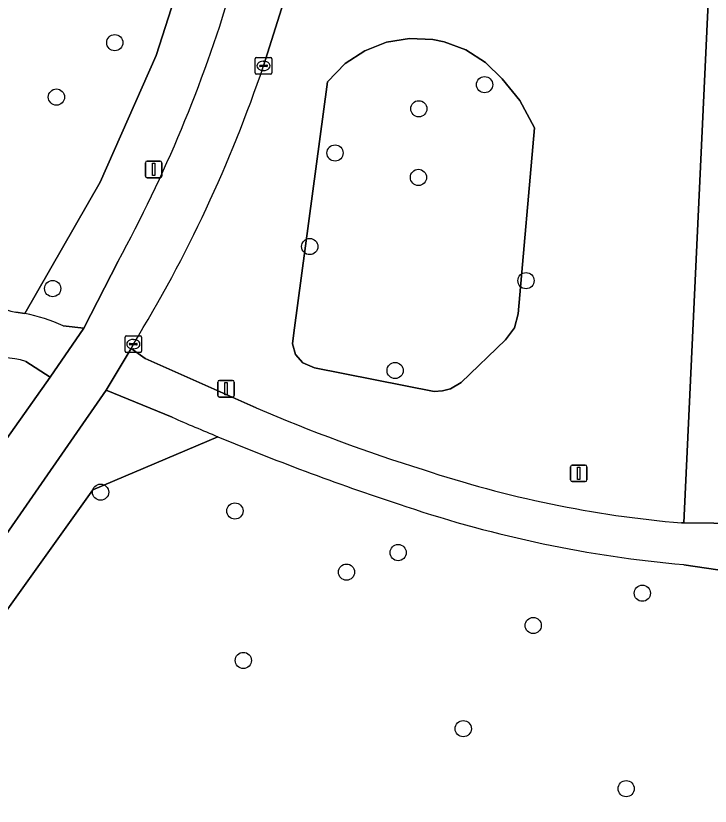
# Model space of a CAD drawing. Extents: x 160732 to 162107, y 387428 to 388479.
# Drawn here: x 161019.1 to 161061.02, y 387674.46 to 387722.13 of the extents above; entities that cross this region are included whole.
import ezdxf

# ---------------------------------------------------------------- set-up
doc = ezdxf.new("R2010")
doc.units = 0
for name, color, linetype in [('IMGEO_Berm_groen', 7, 'Continuous'), ('IMGEO_Boom', 7, 'Continuous'), ('IMGEO_Fietspad_gesloten', 7, 'Continuous'), ('IMGEO_Gemengd_bos', 7, 'Continuous'), ('IMGEO_Groenvoorziening', 7, 'Continuous'), ('IMGEO_Kolk', 7, 'Continuous'), ('IMGEO_Lichtmast', 7, 'Continuous'), ('IMGEO_Loofbos', 7, 'Continuous'), ('IMGEO_Voetpad_gesloten', 7, 'Continuous'), ('IMGEO_Voetpad_open', 7, 'Continuous')]:
    doc.layers.add(name, color=color, linetype=linetype)

msp = doc.modelspace()

# ---------------------------------------------------------------- linework, layer by layer
at = {"layer": 'IMGEO_Berm_groen'}
for points in [[(161028.548, 387697.914), (161024.561, 387699.557), (161013.686, 387683.907)], [(161023.759, 387693.539), (161031.29, 387696.746)], [(160999.095, 387670.398), (160999.1, 387669.467), (160998.987, 387667.222), (161000, 387668.061), (161000.093, 387668.138), (161013.524, 387679.268), (161023.759, 387693.539)]]:
    msp.add_lwpolyline(points, dxfattribs=at)
msp.add_arc((161094.905, 387849.891), 165.832, 246.41275, 247.4425, dxfattribs=at)
at = {"layer": 'IMGEO_Boom'}
for centre in [(161025.075, 387720.515), (161047.398, 387717.978), (161021.552, 387717.231), (161043.428, 387716.525), (161038.372, 387713.859), (161043.406, 387712.386), (161036.844, 387708.216), (161049.9, 387706.157), (161021.325, 387705.678), (161041.997, 387700.737), (161024.218, 387693.398), (161032.326, 387692.265), (161042.18, 387689.753), (161039.062, 387688.575), (161056.922, 387687.304), (161050.334, 387685.356), (161032.836, 387683.247), (161046.11, 387679.13), (161055.945, 387675.513)]:
    msp.add_circle(centre, 0.489, dxfattribs=at)
at = {"layer": 'IMGEO_Fietspad_gesloten'}
for points in [[(161034.053, 387719.111), (161036.218, 387726.008)], [(161025.278, 387707.339), (161023.211, 387703.289), (161021.165, 387700.33), (161010.925, 387685.887)], [(161013.686, 387683.907), (161024.561, 387699.557), (161026.057, 387702.075), (161026.195, 387702.329)]]:
    msp.add_lwpolyline(points, dxfattribs=at)
for centre, radius, start, end in [((160951.813, 387747.506), 83.729, 331.33239, 343.43088), ((160955.644, 387745.595), 82.761, 328.48128, 341.337)]:
    msp.add_arc(centre, radius, start, end, dxfattribs=at)
at = {"layer": 'IMGEO_Gemengd_bos'}
msp.add_lwpolyline([(161076.828, 387741.371), (161071.941, 387741.547), (161069.229, 387741.674), (161070.124, 387760.831), (161070.622, 387772.317), (161066.617, 387772.49), (161061.874, 387772.715), (161043.884, 387773.59), (161042.462, 387763.46), (161060.792, 387762.657), (161061.609, 387762.427), (161062.12, 387762.044), (161062.573, 387761.327), (161062.699, 387760.603), (161062.158, 387750), (161059.425, 387691.54), (161070.247, 387691.434), (161070.237, 387691.194), (161073.682, 387691.053), (161074.034, 387700.267), (161075.067, 387700.226)], close=True, dxfattribs=at)
msp.add_lwpolyline([(161019.099, 387704.255), (161019.647, 387704.168), (161024.196, 387712.098), (161027.573, 387719.743), (161030.134, 387727.699), (161031.847, 387735.87), (161034.094, 387750)], dxfattribs=at)
msp.add_arc((161020.041, 387708.905), 4.744, 228.6751, 258.551, dxfattribs=at)
at = {"layer": 'IMGEO_Groenvoorziening'}
for points in [[(161059.294, 387691.541), (161059.425, 387691.54), (161062.158, 387750), (161062.699, 387760.603), (161062.573, 387761.327), (161062.12, 387762.044), (161061.609, 387762.427), (161060.792, 387762.657), (161042.462, 387763.46), (161041.868, 387759.229), (161040.558, 387750), (161038.989, 387738.951), (161038.704, 387736.741)], [(161034.789, 387733.821), (161035.618, 387738.399), (161037.248, 387750), (161038.638, 387759.898), (161038.982, 387762.343), (161037.401, 387762.647), (161036.965, 387762.648), (161036.479, 387762.453), (161036.115, 387762.078), (161035.935, 387761.587), (161034.094, 387750), (161031.847, 387735.87), (161030.134, 387727.699), (161027.573, 387719.743), (161024.196, 387712.098), (161019.647, 387704.168)], [(161036.218, 387726.008), (161034.053, 387719.111)], [(161021.959, 387703.438), (161023.211, 387703.289), (161025.278, 387707.339)], [(161026.195, 387702.329), (161026.057, 387702.075), (161026.901, 387701.46), (161033.61, 387698.479)], [(161010.925, 387685.887), (161021.165, 387700.33), (161019.707, 387701.277)]]:
    msp.add_lwpolyline(points, dxfattribs=at)
for points in [[(161044.85, 387699.508), (161045.332, 387699.64), (161045.979, 387700.018), (161048.66, 387702.595), (161049.211, 387703.321), (161049.417, 387704.153), (161050.405, 387715.385), (161049.53, 387717.032), (161048.465, 387718.328), (161047.462, 387719.316), (161046.276, 387720.074), (161044.959, 387720.568), (161044.268, 387720.71), (161042.862, 387720.773), (161041.474, 387720.542), (161040.164, 387720.028), (161038.989, 387719.253), (161037.924, 387718.152), (161035.874, 387703.002), (161035.794, 387702.341), (161035.989, 387701.704), (161036.426, 387701.202), (161037.133, 387700.901), (161044.351, 387699.48)], [(161044.351, 387699.48), (161037.133, 387700.901), (161036.426, 387701.202), (161035.989, 387701.704), (161035.794, 387702.341), (161035.874, 387703.002), (161037.924, 387718.152), (161038.989, 387719.253), (161040.164, 387720.028), (161041.474, 387720.542), (161042.862, 387720.773), (161044.268, 387720.71), (161044.959, 387720.568), (161046.276, 387720.074), (161047.462, 387719.316), (161048.465, 387718.328), (161049.53, 387717.032), (161050.405, 387715.385), (161049.417, 387704.153), (161049.211, 387703.321), (161048.66, 387702.595), (161045.979, 387700.018), (161045.332, 387699.64), (161044.85, 387699.508)]]:
    msp.add_lwpolyline(points, close=True, dxfattribs=at)
for centre, radius, start, end in [((160951.813, 387747.506), 83.729, 331.33239, 343.43088), ((160955.644, 387745.595), 82.761, 328.48128, 341.337), ((161017.799, 387694.289), 10.051, 65.5492, 79.4044), ((161018.391, 387697.592), 3.913, 70.3534, 147.972), ((161075.816, 387797.307), 107.463, 246.87422, 252.60762), ((161065.171, 387759.491), 68.204, 251.64584, 265.05705)]:
    msp.add_arc(centre, radius, start, end, dxfattribs=at)
at = {"layer": 'IMGEO_Kolk'}
for p, q in [((161033.55, 387718.686), (161033.55, 387719.538)), ((161033.625, 387719.612), (161034.477, 387719.612)), ((161034.551, 387719.538), (161034.551, 387718.686)), ((161033.809, 387719.106), (161033.809, 387719.118)), ((161034.247, 387719.069), (161033.849, 387719.069)), ((161033.852, 387719.155), (161034.25, 387719.155)), ((161034.038, 387719.392), (161034.063, 387719.392)), ((161034.293, 387719.118), (161034.293, 387719.106)), ((161034.477, 387718.612), (161033.625, 387718.612)), ((161034.061, 387718.832), (161034.036, 387718.832)), ((161025.693, 387701.902), (161025.693, 387702.754)), ((161025.768, 387702.828), (161026.62, 387702.828)), ((161025.995, 387702.371), (161026.393, 387702.371)), ((161026.181, 387702.608), (161026.206, 387702.608)), ((161026.694, 387702.754), (161026.694, 387701.902)), ((161025.952, 387702.322), (161025.952, 387702.334)), ((161026.39, 387702.285), (161025.992, 387702.285)), ((161026.204, 387702.048), (161026.179, 387702.048)), ((161026.436, 387702.334), (161026.436, 387702.322)), ((161026.62, 387701.828), (161025.768, 387701.828))]:
    msp.add_line(p, q, dxfattribs=at)
for points in [[(161033.55, 387718.686), (161033.55, 387719.538)], [(161033.625, 387719.612), (161034.477, 387719.612)], [(161034.551, 387719.538), (161034.551, 387718.686)], [(161034.477, 387718.612), (161033.625, 387718.612)], [(161025.693, 387701.902), (161025.693, 387702.754)], [(161025.768, 387702.828), (161026.62, 387702.828)], [(161026.694, 387702.754), (161026.694, 387701.902)], [(161026.62, 387701.828), (161025.768, 387701.828)]]:
    msp.add_lwpolyline(points, dxfattribs=at)
for centre, radius, start, end in [((161033.627, 387719.536), 0.0765, 91.552, 178.448), ((161033.627, 387719.536), 0.0765, 91.552, 178.448), ((161034.475, 387719.536), 0.0765, 1.552, 88.448), ((161034.475, 387719.536), 0.0765, 1.552, 88.448), ((161033.849, 387719.115), 0.0403, 85.8775, 175.7526), ((161033.846, 387719.105), 0.0366, 178.938, 274.7102), ((161034.25, 387719.112), 0.043, 264.8664, 352.4533), ((161034.254, 387719.117), 0.0386, 1.7309, 96.639), ((161033.627, 387718.688), 0.0765, 181.552, 268.448), ((161033.627, 387718.688), 0.0765, 181.552, 268.448), ((161034.475, 387718.688), 0.0765, 271.552, 358.448), ((161034.475, 387718.688), 0.0765, 271.552, 358.448), ((161025.77, 387702.752), 0.0765, 91.552, 178.448), ((161025.77, 387702.752), 0.0765, 91.552, 178.448), ((161025.992, 387702.331), 0.0403, 85.8775, 175.7526), ((161026.397, 387702.333), 0.0386, 1.7309, 96.639), ((161026.618, 387702.752), 0.0765, 1.552, 88.448), ((161026.618, 387702.752), 0.0765, 1.552, 88.448), ((161025.77, 387701.904), 0.0765, 181.552, 268.448), ((161025.77, 387701.904), 0.0765, 181.552, 268.448), ((161025.989, 387702.321), 0.0366, 178.938, 274.7102), ((161026.393, 387702.328), 0.043, 264.8664, 352.4533), ((161026.618, 387701.904), 0.0765, 271.552, 358.448), ((161026.618, 387701.904), 0.0765, 271.552, 358.448)]:
    msp.add_arc(centre, radius, start, end, dxfattribs=at)
for centre, major_axis, ratio, start_param, end_param in [((161034.037, 387719.112), (-0.387, 0.002), 0.722429, 4.712389, 7.853982), ((161034.062, 387719.112), (-0.39, 0.002), 0.717154, 1.570796, 4.712389), ((161026.18, 387702.328), (-0.387, 0.002), 0.722429, 4.712389, 7.853982), ((161026.205, 387702.328), (-0.39, 0.002), 0.717154, 1.570796, 4.712389)]:
    msp.add_ellipse(centre, major_axis=major_axis, ratio=ratio, start_param=start_param, end_param=end_param, dxfattribs=at)
at = {"layer": 'IMGEO_Lichtmast'}
for p, q in [((161027.022, 387713.37), (161027.812, 387713.37)), ((161027.812, 387713.37), (161027.022, 387713.37)), ((161026.922, 387712.47), (161026.922, 387713.27)), ((161026.922, 387713.27), (161026.922, 387712.47)), ((161027.912, 387713.27), (161027.912, 387712.47)), ((161027.912, 387712.47), (161027.912, 387713.27)), ((161027.812, 387712.37), (161027.022, 387712.37)), ((161027.022, 387712.37), (161027.812, 387712.37)), ((161031.295, 387699.236), (161031.295, 387700.036)), ((161031.295, 387700.036), (161031.295, 387699.236)), ((161031.395, 387700.136), (161032.185, 387700.136)), ((161032.185, 387700.136), (161031.395, 387700.136)), ((161032.285, 387700.036), (161032.285, 387699.236)), ((161032.285, 387699.236), (161032.285, 387700.036)), ((161032.185, 387699.136), (161031.395, 387699.136)), ((161031.395, 387699.136), (161032.185, 387699.136)), ((161052.586, 387694.137), (161052.586, 387694.937)), ((161052.586, 387694.937), (161052.586, 387694.137)), ((161052.686, 387695.037), (161053.476, 387695.037)), ((161053.476, 387695.037), (161052.686, 387695.037)), ((161053.576, 387694.937), (161053.576, 387694.137)), ((161053.576, 387694.137), (161053.576, 387694.937)), ((161053.476, 387694.037), (161052.686, 387694.037)), ((161052.686, 387694.037), (161053.476, 387694.037))]:
    msp.add_line(p, q, dxfattribs=at)
for points in [[(161027.342, 387713.245), (161027.492, 387713.245), (161027.492, 387712.495), (161027.342, 387712.495), (161027.342, 387713.245)], [(161031.715, 387700.011), (161031.865, 387700.011), (161031.865, 387699.261), (161031.715, 387699.261), (161031.715, 387700.011)], [(161053.006, 387694.912), (161053.156, 387694.912), (161053.156, 387694.162), (161053.006, 387694.162), (161053.006, 387694.912)]]:
    msp.add_lwpolyline(points, dxfattribs=at)
for centre, start, end in [((161027.022, 387713.27), 90, 180), ((161027.022, 387713.27), 90, 180), ((161027.812, 387713.27), 0, 90), ((161027.812, 387713.27), 360, 90), ((161027.022, 387712.47), 180, 270), ((161027.022, 387712.47), 180, 270), ((161027.812, 387712.47), 270, 0), ((161027.812, 387712.47), 270, 0), ((161031.395, 387700.036), 90, 180), ((161031.395, 387700.036), 90, 180), ((161032.185, 387700.036), 0, 90), ((161032.185, 387700.036), 360, 90), ((161031.395, 387699.236), 180, 270), ((161031.395, 387699.236), 180, 270), ((161032.185, 387699.236), 270, 0), ((161032.185, 387699.236), 270, 0), ((161052.686, 387694.937), 90, 180), ((161052.686, 387694.937), 90, 180), ((161053.476, 387694.937), 0, 90), ((161053.476, 387694.937), 360, 90), ((161052.686, 387694.137), 180, 270), ((161052.686, 387694.137), 180, 270), ((161053.476, 387694.137), 270, 0), ((161053.476, 387694.137), 270, 0)]:
    msp.add_arc(centre, 0.1, start, end, dxfattribs=at)
at = {"layer": 'IMGEO_Loofbos'}
for points in [[(161031.29, 387696.746), (161023.759, 387693.539), (161013.524, 387679.268), (161000.093, 387668.138), (161003.99, 387667.964), (161011.02, 387667.65), (161011.031, 387667.84), (161026.073, 387666.978), (161034.995, 387666.579), (161043.689, 387666.191), (161040.71, 387600.009), (161031.846, 387600.393), (161031.611, 387594.329), (161035.664, 387594.161), (161047.816, 387593.604)], [(161066.023, 387688.174), (161064.758, 387688.224), (161059.419, 387689.025)]]:
    msp.add_lwpolyline(points, dxfattribs=at)
for centre, radius, start, end in [((161091.938, 387842.867), 158.208, 247.45898, 251.84943), ((161065.969, 387762.164), 73.431, 251.48754, 264.88228)]:
    msp.add_arc(centre, radius, start, end, dxfattribs=at)
at = {"layer": 'IMGEO_Voetpad_gesloten'}
for points in [[(161033.61, 387698.479), (161026.901, 387701.46), (161026.057, 387702.075), (161024.561, 387699.557), (161028.548, 387697.914)], [(161059.419, 387689.025), (161064.758, 387688.224), (161066.023, 387688.174), (161070.141, 387688.01), (161070.237, 387691.194), (161070.247, 387691.434), (161059.425, 387691.54), (161059.294, 387691.541)]]:
    msp.add_lwpolyline(points, dxfattribs=at)
for centre, radius, start, end in [((161075.816, 387797.307), 107.463, 246.87422, 252.60762), ((161094.905, 387849.891), 165.832, 246.41275, 247.4425), ((161091.938, 387842.867), 158.208, 247.45898, 251.84943), ((161065.171, 387759.491), 68.204, 251.64584, 265.05705), ((161065.969, 387762.164), 73.431, 251.48754, 264.88228)]:
    msp.add_arc(centre, radius, start, end, dxfattribs=at)
at = {"layer": 'IMGEO_Voetpad_open'}
for points in [[(161019.647, 387704.168), (161019.099, 387704.255)], [(161019.707, 387701.277), (161021.165, 387700.33), (161023.211, 387703.289), (161021.959, 387703.438)]]:
    msp.add_lwpolyline(points, dxfattribs=at)
for centre, radius, start, end in [((161020.041, 387708.905), 4.744, 228.6751, 258.551), ((161017.799, 387694.289), 10.051, 65.5492, 79.4044), ((161018.391, 387697.592), 3.913, 70.3534, 147.972)]:
    msp.add_arc(centre, radius, start, end, dxfattribs=at)

doc.saveas('drawing.dxf')
